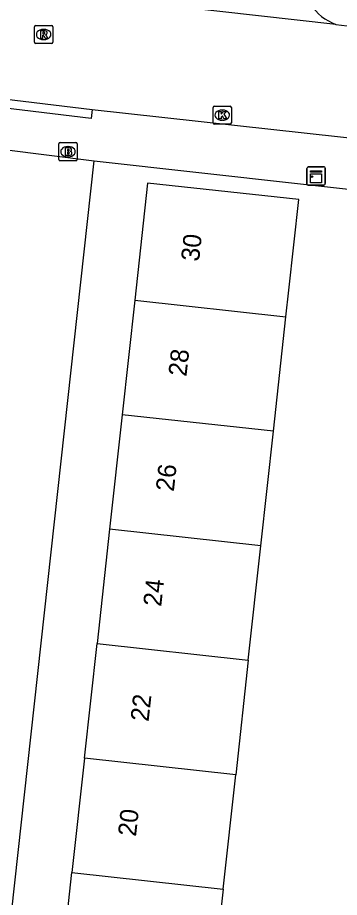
# Model space of a CAD drawing. Extents: x 162082 to 163393, y 388091 to 388632.
# Drawn here: x 162829.35 to 162847.01, y 388418.84 to 388467.11 of the extents above; entities that cross this region are included whole.
import ezdxf

# ---------------------------------------------------------------- set-up
doc = ezdxf.new("R2010")
doc.units = 0
for name, color, linetype in [('IMGEO_Brandkraan', 7, 'Continuous'), ('IMGEO_Kast', 7, 'Continuous'), ('IMGEO_Kolk', 7, 'Continuous'), ('IMGEO_Muur', 7, 'Continuous'), ('IMGEO_Pand', 7, 'Continuous'), ('IMGEO_Pand_nummerreeks', 7, 'Continuous'), ('IMGEO_Rijbaan_lokaal_open', 7, 'Continuous'), ('IMGEO_Rioolput', 7, 'Continuous'), ('IMGEO_Voetpad_open', 7, 'Continuous')]:
    doc.layers.add(name, color=color, linetype=linetype)

msp = doc.modelspace()

# ---------------------------------------------------------------- linework, layer by layer
at = {"layer": 'IMGEO_Brandkraan'}
for p, q in [((162831.613, 388459.331), (162831.613, 388460.183)), ((162831.688, 388460.257), (162832.54, 388460.257)), ((162832.101, 388460.037), (162832.126, 388460.037)), ((162832.614, 388460.183), (162832.614, 388459.331)), ((162832.124, 388459.477), (162832.099, 388459.477)), ((162832.54, 388459.257), (162831.688, 388459.257))]:
    msp.add_line(p, q, dxfattribs=at)
for points in [[(162831.613, 388459.331), (162831.613, 388460.183)], [(162831.688, 388460.257), (162832.54, 388460.257)], [(162831.961, 388459.957), (162831.961, 388459.557), (162832.174, 388459.557)], [(162832.192, 388459.957), (162831.961, 388459.957)], [(162832.614, 388460.183), (162832.614, 388459.331)], [(162832.14, 388459.876), (162832.086, 388459.876), (162832.086, 388459.8)], [(162832.086, 388459.8), (162832.139, 388459.8)], [(162832.148, 388459.724), (162832.086, 388459.724), (162832.086, 388459.643)], [(162832.086, 388459.643), (162832.148, 388459.643)], [(162832.54, 388459.257), (162831.688, 388459.257)]]:
    msp.add_lwpolyline(points, dxfattribs=at)
for centre, radius, start, end in [((162831.69, 388460.181), 0.0765, 91.552, 178.448), ((162831.69, 388460.181), 0.0765, 91.552, 178.448), ((162832.196, 388459.812), 0.145, 59.4692, 91.5367), ((162832.538, 388460.181), 0.0765, 1.552, 88.448), ((162832.538, 388460.181), 0.0765, 1.552, 88.448), ((162832.141, 388459.838), 0.0379, 267.8285, 90.9355), ((162832.149, 388459.683), 0.0404, 269.8759, 90.5077), ((162832.18, 388459.808), 0.251, 268.6676, 293.5347), ((162832.221, 388459.859), 0.0922, 285.5137, 58.1501), ((162832.226, 388459.667), 0.105, 301.3115, 78.989), ((162831.69, 388459.333), 0.0765, 181.552, 268.448), ((162831.69, 388459.333), 0.0765, 181.552, 268.448), ((162832.538, 388459.333), 0.0765, 271.552, 358.448), ((162832.538, 388459.333), 0.0765, 271.552, 358.448)]:
    msp.add_arc(centre, radius, start, end, dxfattribs=at)
for centre, major_axis, ratio, start_param, end_param in [((162832.1, 388459.757), (-0.387, 0.002), 0.722429, 4.712389, 7.853982), ((162832.125, 388459.757), (-0.39, 0.002), 0.717154, 1.570796, 4.712389)]:
    msp.add_ellipse(centre, major_axis=major_axis, ratio=ratio, start_param=start_param, end_param=end_param, dxfattribs=at)
at = {"layer": 'IMGEO_Kast'}
for p, q in [((162845.228, 388457.994), (162845.228, 388458.835)), ((162845.228, 388458.835), (162845.228, 388457.994)), ((162845.303, 388458.919), (162846.144, 388458.919)), ((162846.144, 388458.919), (162845.303, 388458.919)), ((162846.228, 388458.844), (162846.228, 388458.003)), ((162846.228, 388458.003), (162846.228, 388458.844)), ((162846.153, 388457.919), (162845.312, 388457.919)), ((162845.312, 388457.919), (162846.153, 388457.919))]:
    msp.add_line(p, q, dxfattribs=at)
for points in [[(162845.423, 388458.709), (162846.023, 388458.709), (162846.023, 388458.624), (162845.423, 388458.624), (162845.423, 388458.709)], [(162845.423, 388458.534), (162846.023, 388458.534), (162846.023, 388458.045), (162845.423, 388458.045), (162845.423, 388458.534)]]:
    msp.add_lwpolyline(points, dxfattribs=at)
msp.add_circle((162845.507, 388458.383), 0.0377, dxfattribs=at)
for centre, start, end in [((162845.306, 388458.841), 92.4484, 184.2845), ((162845.306, 388458.841), 92.4484, 184.2845), ((162846.15, 388458.841), 2.4484, 94.2845), ((162846.15, 388458.841), 2.4484, 94.2845), ((162845.306, 388457.997), 182.4484, 274.2845), ((162845.306, 388457.997), 182.4484, 274.2845), ((162846.15, 388457.997), 272.4484, 4.2845), ((162846.15, 388457.997), 272.4484, 4.2845)]:
    msp.add_arc(centre, 0.0779, start, end, dxfattribs=at)
at = {"layer": 'IMGEO_Kolk'}
for p, q in [((162840.079, 388461.332), (162840.079, 388462.184)), ((162840.154, 388462.258), (162841.006, 388462.258)), ((162840.567, 388462.038), (162840.592, 388462.038)), ((162841.08, 388462.184), (162841.08, 388461.332)), ((162840.59, 388461.478), (162840.565, 388461.478)), ((162841.006, 388461.258), (162840.154, 388461.258))]:
    msp.add_line(p, q, dxfattribs=at)
for points in [[(162840.079, 388461.332), (162840.079, 388462.184)], [(162840.154, 388462.258), (162841.006, 388462.258)], [(162840.4, 388461.958), (162840.523, 388461.958), (162840.523, 388461.807), (162840.653, 388461.958), (162840.817, 388461.958), (162840.671, 388461.807), (162840.824, 388461.558), (162840.672, 388461.558), (162840.587, 388461.722), (162840.523, 388461.655), (162840.523, 388461.558), (162840.4, 388461.558), (162840.4, 388461.958)], [(162841.08, 388462.184), (162841.08, 388461.332)], [(162841.006, 388461.258), (162840.154, 388461.258)]]:
    msp.add_lwpolyline(points, dxfattribs=at)
for centre, start, end in [((162840.156, 388462.182), 91.552, 178.448), ((162840.156, 388462.182), 91.552, 178.448), ((162841.004, 388462.182), 1.552, 88.448), ((162841.004, 388462.182), 1.552, 88.448), ((162840.156, 388461.334), 181.552, 268.448), ((162840.156, 388461.334), 181.552, 268.448), ((162841.004, 388461.334), 271.552, 358.448), ((162841.004, 388461.334), 271.552, 358.448)]:
    msp.add_arc(centre, 0.0765, start, end, dxfattribs=at)
for centre, major_axis, ratio, start_param, end_param in [((162840.566, 388461.758), (-0.387, 0.002), 0.722429, 4.712389, 7.853982), ((162840.591, 388461.758), (-0.39, 0.002), 0.717154, 1.570796, 4.712389)]:
    msp.add_ellipse(centre, major_axis=major_axis, ratio=ratio, start_param=start_param, end_param=end_param, dxfattribs=at)
at = {"layer": 'IMGEO_Muur'}
msp.add_lwpolyline([(162844.876, 388457.992), (162852.448, 388457.156)], dxfattribs=at)
at = {"layer": 'IMGEO_Pand'}
for points in [[(162844.076, 388450.693), (162844.236, 388452.152), (162844.781, 388457.122), (162836.479, 388458.033), (162835.774, 388451.604)], [(162835.774, 388451.604), (162835.085, 388445.324)], [(162835.774, 388451.604), (162844.076, 388450.693)], [(162843.387, 388444.413), (162844.076, 388450.693)], [(162835.085, 388445.324), (162834.396, 388439.044)], [(162843.387, 388444.413), (162835.085, 388445.324)], [(162842.698, 388438.133), (162843.387, 388444.413)], [(162834.396, 388439.044), (162833.706, 388432.763)], [(162842.698, 388438.133), (162834.396, 388439.044)], [(162842.009, 388431.852), (162842.698, 388438.133)], [(162833.017, 388426.483), (162833.706, 388432.763)], [(162833.706, 388432.763), (162842.009, 388431.852)], [(162842.009, 388431.852), (162841.32, 388425.572)], [(162833.017, 388426.483), (162832.328, 388420.203)], [(162841.32, 388425.572), (162833.017, 388426.483)], [(162840.631, 388419.292), (162841.32, 388425.572)], [(162831.639, 388413.922), (162832.328, 388420.203)], [(162832.328, 388420.203), (162840.631, 388419.292)], [(162840.631, 388419.292), (162839.941, 388413.011)]]:
    msp.add_lwpolyline(points, dxfattribs=at)
at = {"layer": 'IMGEO_Rijbaan_lokaal_open'}
for points in [[(162846.818, 388466.733), (162795.687, 388472.482)], [(162846.818, 388466.733), (162847.428, 388466.664)], [(162827.517, 388462.78), (162833.436, 388462.073)], [(162833.436, 388462.073), (162853.043, 388459.912)], [(162828.6, 388459.865), (162833.556, 388459.243)], [(162828.263, 388411.324), (162833.556, 388459.243)]]:
    msp.add_lwpolyline(points, dxfattribs=at)
at = {"layer": 'IMGEO_Rioolput'}
for p, q in [((162830.275, 388465.756), (162830.275, 388466.608)), ((162830.35, 388466.682), (162831.202, 388466.682)), ((162830.763, 388466.462), (162830.788, 388466.462)), ((162831.276, 388466.608), (162831.276, 388465.756)), ((162830.786, 388465.902), (162830.761, 388465.902)), ((162831.202, 388465.682), (162830.35, 388465.682))]:
    msp.add_line(p, q, dxfattribs=at)
for points in [[(162830.275, 388465.756), (162830.275, 388466.608)], [(162830.35, 388466.682), (162831.202, 388466.682)], [(162830.864, 388466.38), (162830.612, 388466.382), (162830.612, 388465.982)], [(162830.79, 388466.301), (162830.736, 388466.301), (162830.736, 388466.22)], [(162830.736, 388466.22), (162830.788, 388466.22)], [(162831.276, 388466.608), (162831.276, 388465.756)], [(162830.612, 388465.982), (162830.736, 388465.982), (162830.736, 388466.144), (162830.747, 388466.144)], [(162830.794, 388466.115), (162830.865, 388465.982), (162831.005, 388465.982), (162830.94, 388466.108)], [(162831.202, 388465.682), (162830.35, 388465.682)]]:
    msp.add_lwpolyline(points, dxfattribs=at)
for centre, radius, start, end in [((162830.352, 388466.606), 0.0765, 91.552, 178.448), ((162830.352, 388466.606), 0.0765, 91.552, 178.448), ((162830.772, 388466.409), 0.19, 274.7715, 282.9687), ((162830.796, 388466.205), 0.0964, 77.0061, 93.1865), ((162830.81, 388466.262), 0.0378, 276.6634, 79.6772), ((162830.863, 388466.27), 0.109, 350.3612, 89.416), ((162830.861, 388466.27), 0.112, 277.5842, 350.9817), ((162831.2, 388466.606), 0.0765, 1.552, 88.448), ((162831.2, 388466.606), 0.0765, 1.552, 88.448), ((162830.352, 388465.758), 0.0765, 181.552, 268.448), ((162830.352, 388465.758), 0.0765, 181.552, 268.448), ((162830.746, 388466.091), 0.0533, 26.0293, 88.6989), ((162830.845, 388466.055), 0.108, 29.5134, 73.7905), ((162831.2, 388465.758), 0.0765, 271.552, 358.448), ((162831.2, 388465.758), 0.0765, 271.552, 358.448)]:
    msp.add_arc(centre, radius, start, end, dxfattribs=at)
for centre, major_axis, ratio, start_param, end_param in [((162830.762, 388466.182), (-0.387, 0.002), 0.722429, 4.712389, 7.853982), ((162830.787, 388466.182), (-0.39, 0.002), 0.717154, 1.570796, 4.712389)]:
    msp.add_ellipse(centre, major_axis=major_axis, ratio=ratio, start_param=start_param, end_param=end_param, dxfattribs=at)
at = {"layer": 'IMGEO_Voetpad_open'}
for points in [[(162833.436, 388462.073), (162833.382, 388461.576), (162827.463, 388462.283), (162827.517, 388462.78)], [(162833.556, 388459.243), (162844.876, 388457.992), (162852.448, 388457.156), (162855.651, 388456.802), (162855.557, 388455.848)]]:
    msp.add_lwpolyline(points, dxfattribs=at)
msp.add_arc((162847.782, 388469.37), 2.807, 213.0892, 249.914, dxfattribs=at)

# ---------------------------------------------------------------- texts
at = {"layer": 'IMGEO_Pand_nummerreeks'}
for s, p in [('30', (162839.304, 388453.702)), ('28', (162838.611, 388447.392)), ('26', (162837.919, 388441.079)), ('24', (162837.227, 388434.769)), ('22', (162836.533, 388428.456)), ('20', (162835.842, 388422.152))]:
    msp.add_text(s, height=1, rotation=83.7388, dxfattribs=at).set_placement(p)

doc.saveas('drawing.dxf')
